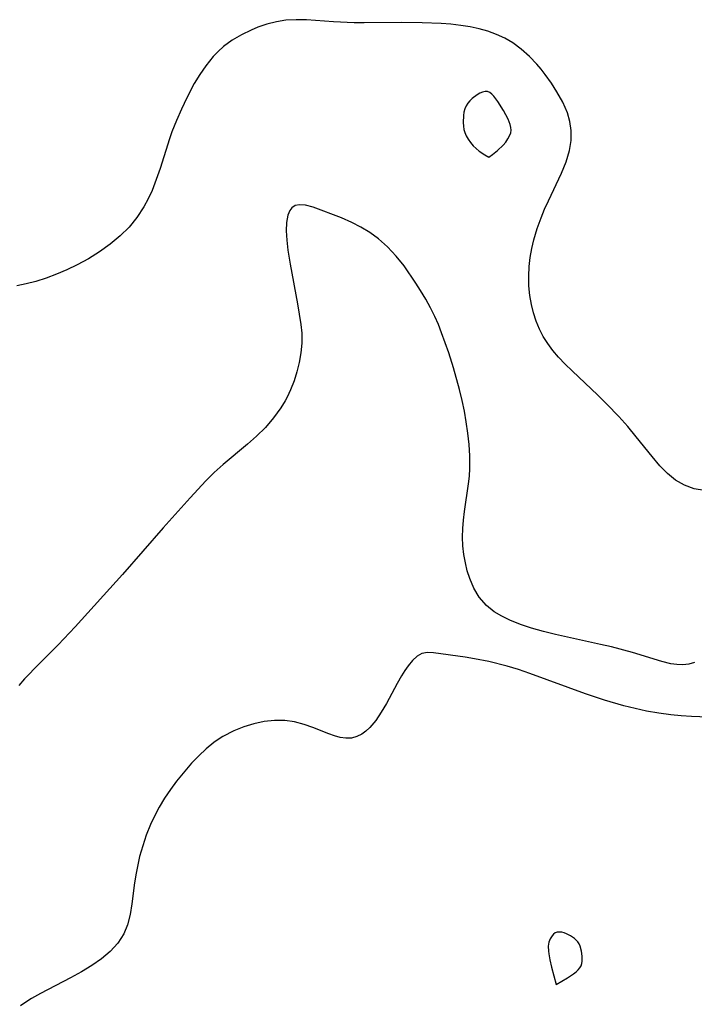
# Model space of a CAD drawing. Header units: metres. Extents: x 1073367 to 1082519, y 1569854 to 1574957.
# Tile 737 of 1056: x 1082149 to 1082249, y 1570564 to 1570710. Entities that reach past the tile are written whole.
import ezdxf

# ---------------------------------------------------------------- set-up
doc = ezdxf.new("R2010")
doc.units = ezdxf.units.M
doc.layers.add('CGG_CurvaNivelLidar_v1', color=253, linetype='Continuous', lineweight=30)

msp = doc.modelspace()

# ---------------------------------------------------------------- linework, layer by layer
at = {"layer": 'CGG_CurvaNivelLidar_v1'}
for p, q in [((1082184.278, 1570708.828, 84), (1082183.301, 1570708.4287, 84)), ((1082185.6433, 1570709.2877, 84), (1082184.278, 1570708.828, 84)), ((1082187.0372, 1570709.6387, 84), (1082185.6433, 1570709.2877, 84)), ((1082188.4548, 1570709.8654, 84), (1082187.0372, 1570709.6387, 84)), ((1082189.977, 1570709.9583, 84), (1082188.4548, 1570709.8654, 84)), ((1082191.5141, 1570709.9293, 84), (1082189.977, 1570709.9583, 84)), ((1082195.4995, 1570709.6325, 84), (1082191.5141, 1570709.9293, 84)), ((1082198.5618, 1570709.4961, 84), (1082195.4995, 1570709.6325, 84)), ((1082200.0371, 1570709.4777, 84), (1082198.5618, 1570709.4961, 84)), ((1082205.6382, 1570709.5231, 84), (1082200.0371, 1570709.4777, 84)), ((1082208.6458, 1570709.5149, 84), (1082205.6382, 1570709.5231, 84)), ((1082211.4654, 1570709.3985, 84), (1082208.6458, 1570709.5149, 84)), ((1082212.8616, 1570709.2878, 84), (1082211.4654, 1570709.3985, 84)), ((1082214.3799, 1570709.1157, 84), (1082212.8616, 1570709.2878, 84)), ((1082215.7393, 1570708.9013, 84), (1082214.3799, 1570709.1157, 84)), ((1082217.072, 1570708.6193, 84), (1082215.7393, 1570708.9013, 84)), ((1082218.3702, 1570708.2548, 84), (1082217.072, 1570708.6193, 84)), ((1082181.8675, 1570707.7283, 84), (1082180.5001, 1570706.9099, 84)), ((1082183.301, 1570708.4287, 84), (1082181.8675, 1570707.7283, 84)), ((1082219.6496, 1570707.7832, 84), (1082218.3702, 1570708.2548, 84)), ((1082220.8755, 1570707.2082, 84), (1082219.6496, 1570707.7832, 84)), ((1082222.0381, 1570706.5269, 84), (1082220.8755, 1570707.2082, 84)), ((1082179.2187, 1570705.9645, 84), (1082178.4187, 1570705.2533, 84)), ((1082180.5001, 1570706.9099, 84), (1082179.2187, 1570705.9645, 84)), ((1082223.3169, 1570705.5853, 84), (1082222.0381, 1570706.5269, 84)), ((1082177.6688, 1570704.4825, 84), (1082176.5697, 1570703.1346, 84)), ((1082178.4187, 1570705.2533, 84), (1082177.6688, 1570704.4825, 84)), ((1082224.5034, 1570704.5202, 84), (1082223.3169, 1570705.5853, 84)), ((1082225.6054, 1570703.3585, 84), (1082224.5034, 1570704.5202, 84)), ((1082176.5697, 1570703.1346, 84), (1082175.687, 1570701.8429, 84)), ((1082226.2444, 1570702.6032, 84), (1082225.6054, 1570703.3585, 84)), ((1082175.687, 1570701.8429, 84), (1082174.8744, 1570700.4847, 84)), ((1082226.8543, 1570701.825, 84), (1082226.2444, 1570702.6032, 84)), ((1082227.7623, 1570700.5596, 84), (1082226.8543, 1570701.825, 84)), ((1082174.8744, 1570700.4847, 84), (1082173.7606, 1570698.3727, 84)), ((1082228.5972, 1570699.2649, 84), (1082227.7623, 1570700.5596, 84)), ((1082216.7969, 1570698.8421, 84.5), (1082216.052, 1570698.2743, 84.5)), ((1082217.1817, 1570699.0641, 84.5), (1082216.7969, 1570698.8421, 84.5)), ((1082217.5647, 1570699.2292, 84.5), (1082217.1817, 1570699.0641, 84.5)), ((1082217.9387, 1570699.3191, 84.5), (1082217.5647, 1570699.2292, 84.5)), ((1082218.2959, 1570699.3088, 84.5), (1082217.9387, 1570699.3191, 84.5)), ((1082218.6392, 1570699.1728, 84.5), (1082218.2959, 1570699.3088, 84.5)), ((1082218.9624, 1570698.9331, 84.5), (1082218.6392, 1570699.1728, 84.5)), ((1082219.2704, 1570698.6181, 84.5), (1082218.9624, 1570698.9331, 84.5)), ((1082219.8549, 1570697.8424, 84.5), (1082219.2704, 1570698.6181, 84.5)), ((1082229.4541, 1570697.7389, 84), (1082228.5972, 1570699.2649, 84)), ((1082173.7606, 1570698.3727, 84), (1082172.9736, 1570696.7229, 84)), ((1082215.1506, 1570697.1769, 84.5), (1082214.9576, 1570696.7267, 84.5)), ((1082215.4044, 1570697.5758, 84.5), (1082215.1506, 1570697.1769, 84.5)), ((1082215.7102, 1570697.9406, 84.5), (1082215.4044, 1570697.5758, 84.5)), ((1082216.052, 1570698.2743, 84.5), (1082215.7102, 1570697.9406, 84.5)), ((1082220.6762, 1570696.5002, 84.5), (1082219.8549, 1570697.8424, 84.5)), ((1082230.1377, 1570696.1755, 84), (1082229.4541, 1570697.7389, 84)), ((1082172.9736, 1570696.7229, 84), (1082172.2403, 1570695.0416, 84)), ((1082214.7415, 1570695.7449, 84.5), (1082214.697, 1570694.7114, 84.5)), ((1082214.8251, 1570696.2461, 84.5), (1082214.7415, 1570695.7449, 84.5)), ((1082214.9576, 1570696.7267, 84.5), (1082214.8251, 1570696.2461, 84.5)), ((1082221.3483, 1570695.2179, 84.5), (1082220.6762, 1570696.5002, 84.5)), ((1082230.5164, 1570694.8737, 84), (1082230.1377, 1570696.1755, 84)), ((1082172.2403, 1570695.0416, 84), (1082171.574, 1570693.3295, 84)), ((1082214.697, 1570694.7114, 84.5), (1082214.7356, 1570694.1917, 84.5)), ((1082214.7356, 1570694.1917, 84.5), (1082214.8221, 1570693.6782, 84.5)), ((1082221.6704, 1570694.4058, 84.5), (1082221.3483, 1570695.2179, 84.5)), ((1082221.7699, 1570694.0039, 84.5), (1082221.6704, 1570694.4058, 84.5)), ((1082221.8069, 1570693.6061, 84.5), (1082221.7699, 1570694.0039, 84.5)), ((1082230.7097, 1570693.5444, 84), (1082230.5164, 1570694.8737, 84)), ((1082171.574, 1570693.3295, 84), (1082171.2223, 1570692.3202, 84)), ((1082214.8221, 1570693.6782, 84.5), (1082214.9509, 1570693.2282, 84.5)), ((1082214.9509, 1570693.2282, 84.5), (1082215.1623, 1570692.7487, 84.5)), ((1082215.1623, 1570692.7487, 84.5), (1082215.4498, 1570692.252, 84.5)), ((1082221.3301, 1570692.2999, 84.5), (1082221.587, 1570692.7611, 84.5)), ((1082221.587, 1570692.7611, 84.5), (1082221.7522, 1570693.2017, 84.5)), ((1082221.7522, 1570693.2017, 84.5), (1082221.8069, 1570693.6061, 84.5)), ((1082230.6868, 1570692.0634, 84), (1082230.7097, 1570693.5444, 84)), ((1082171.2223, 1570692.3202, 84), (1082169.8262, 1570687.9317, 84)), ((1082215.4498, 1570692.252, 84.5), (1082215.7994, 1570691.7583, 84.5)), ((1082215.7994, 1570691.7583, 84.5), (1082216.1972, 1570691.2874, 84.5)), ((1082216.1972, 1570691.2874, 84.5), (1082216.6284, 1570690.8582, 84.5)), ((1082219.7918, 1570690.5754, 84.5), (1082220.6227, 1570691.3823, 84.5)), ((1082220.6227, 1570691.3823, 84.5), (1082221.0019, 1570691.8348, 84.5)), ((1082221.0019, 1570691.8348, 84.5), (1082221.3301, 1570692.2999, 84.5)), ((1082230.4421, 1570690.5758, 84), (1082230.6868, 1570692.0634, 84)), ((1082216.6284, 1570690.8582, 84.5), (1082217.0786, 1570690.4821, 84.5)), ((1082217.0786, 1570690.4821, 84.5), (1082217.9065, 1570689.92, 84.5)), ((1082217.9065, 1570689.92, 84.5), (1082218.5, 1570689.6084, 84.5)), ((1082218.5, 1570689.6084, 84.5), (1082219.0297, 1570689.9731, 84.5)), ((1082219.0297, 1570689.9731, 84.5), (1082219.7918, 1570690.5754, 84.5)), ((1082229.9394, 1570688.8984, 84), (1082230.4421, 1570690.5758, 84)), ((1082229.268, 1570687.2281, 84), (1082229.9394, 1570688.8984, 84)), ((1082169.8262, 1570687.9317, 84), (1082169.2619, 1570686.2712, 84)), ((1082227.3234, 1570683.1221, 84), (1082229.268, 1570687.2281, 84)), ((1082169.2619, 1570686.2712, 84), (1082168.6337, 1570684.6506, 84)), ((1082168.6337, 1570684.6506, 84), (1082168.0737, 1570683.4239, 84)), ((1082168.0737, 1570683.4239, 84), (1082167.4188, 1570682.2106, 84)), ((1082189.8473, 1570682.405, 84.5), (1082189.3479, 1570682.079, 84.5)), ((1082190.4715, 1570682.5439, 84.5), (1082189.8473, 1570682.405, 84.5)), ((1082191.3392, 1570682.4812, 84.5), (1082190.4715, 1570682.5439, 84.5)), ((1082192.504, 1570682.1713, 84.5), (1082191.3392, 1570682.4812, 84.5)), ((1082226.7734, 1570681.8842, 84), (1082227.3234, 1570683.1221, 84)), ((1082167.4188, 1570682.2106, 84), (1082166.3984, 1570680.6677, 84)), ((1082188.7223, 1570680.9841, 84.5), (1082188.5249, 1570679.9054, 84.5)), ((1082189.0251, 1570681.6771, 84.5), (1082188.7223, 1570680.9841, 84.5)), ((1082189.3479, 1570682.079, 84.5), (1082189.0251, 1570681.6771, 84.5)), ((1082196.6689, 1570680.582, 84.5), (1082192.504, 1570682.1713, 84.5)), ((1082226.2625, 1570680.6239, 84), (1082226.7734, 1570681.8842, 84)), ((1082166.3984, 1570680.6677, 84), (1082165.2318, 1570679.2334, 84)), ((1082188.5249, 1570679.9054, 84.5), (1082188.4908, 1570678.6551, 84.5)), ((1082198.2057, 1570679.9307, 84.5), (1082196.6689, 1570680.582, 84.5)), ((1082199.5611, 1570679.2349, 84.5), (1082198.2057, 1570679.9307, 84.5)), ((1082225.674, 1570678.9957, 84), (1082226.2625, 1570680.6239, 84)), ((1082165.2318, 1570679.2334, 84), (1082163.9301, 1570677.9157, 84)), ((1082188.4908, 1570678.6551, 84.5), (1082188.5799, 1570677.2819, 84.5)), ((1082200.8842, 1570678.4224, 84.5), (1082199.5611, 1570679.2349, 84.5)), ((1082202.1523, 1570677.4945, 84.5), (1082200.8842, 1570678.4224, 84.5)), ((1082225.1752, 1570677.3426, 84), (1082225.674, 1570678.9957, 84)), ((1082162.449, 1570676.6836, 84), (1082160.8617, 1570675.5663, 84)), ((1082163.9301, 1570677.9157, 84), (1082162.449, 1570676.6836, 84)), ((1082188.5799, 1570677.2819, 84.5), (1082188.7601, 1570675.8254, 84.5)), ((1082203.5215, 1570676.2815, 84.5), (1082202.1523, 1570677.4945, 84.5)), ((1082224.8655, 1570676.0398, 84), (1082225.1752, 1570677.3426, 84)), ((1082160.8617, 1570675.5663, 84), (1082159.1974, 1570674.5454, 84)), ((1082188.7601, 1570675.8254, 84.5), (1082189.0927, 1570673.7212, 84.5)), ((1082204.7868, 1570674.9421, 84.5), (1082203.5215, 1570676.2815, 84.5)), ((1082224.6313, 1570674.7275, 84), (1082224.8655, 1570676.0398, 84)), ((1082157.5443, 1570673.6488, 84), (1082156.0319, 1570672.9179, 84)), ((1082159.1974, 1570674.5454, 84), (1082157.5443, 1570673.6488, 84)), ((1082189.0927, 1570673.7212, 84.5), (1082190.1755, 1570667.8444, 84.5)), ((1082205.9441, 1570673.501, 84.5), (1082204.7868, 1570674.9421, 84.5)), ((1082224.4783, 1570673.4101, 84), (1082224.6313, 1570674.7275, 84)), ((1082154.5002, 1570672.2567, 84), (1082152.9589, 1570671.6735, 84)), ((1082156.0319, 1570672.9179, 84), (1082154.5002, 1570672.2567, 84)), ((1082207.707, 1570670.9198, 84.5), (1082205.9441, 1570673.501, 84.5)), ((1082224.4114, 1570671.9597, 84), (1082224.4783, 1570673.4101, 84)), ((1082150.0044, 1570670.8211, 84), (1082148.6192, 1570670.545, 84)), ((1082151.4172, 1570671.1818, 84), (1082150.0044, 1570670.8211, 84)), ((1082152.9589, 1570671.6735, 84), (1082151.4172, 1570671.1818, 84)), ((1082208.4069, 1570669.8211, 84.5), (1082207.707, 1570670.9198, 84.5)), ((1082224.4481, 1570670.5157, 84), (1082224.4114, 1570671.9597, 84)), ((1082209.1538, 1570668.5689, 84.5), (1082208.4069, 1570669.8211, 84.5)), ((1082224.5881, 1570669.0861, 84), (1082224.4481, 1570670.5157, 84)), ((1082190.1755, 1570667.8444, 84.5), (1082190.6726, 1570664.7805, 84.5)), ((1082209.8582, 1570667.2847, 84.5), (1082209.1538, 1570668.5689, 84.5)), ((1082224.8116, 1570667.7776, 84), (1082224.5881, 1570669.0861, 84)), ((1082225.1131, 1570666.5217, 84), (1082224.8116, 1570667.7776, 84)), ((1082210.5101, 1570665.9674, 84.5), (1082209.8582, 1570667.2847, 84.5)), ((1082225.5028, 1570665.2972, 84), (1082225.1131, 1570666.5217, 84)), ((1082211.033, 1570664.7829, 84.5), (1082210.5101, 1570665.9674, 84.5)), ((1082225.9934, 1570664.1136, 84), (1082225.5028, 1570665.2972, 84)), ((1082190.6726, 1570664.7805, 84.5), (1082190.7893, 1570663.5108, 84.5)), ((1082190.7893, 1570663.5108, 84.5), (1082190.7919, 1570662.0478, 84.5)), ((1082211.518, 1570663.5773, 84.5), (1082211.033, 1570664.7829, 84.5)), ((1082212.5849, 1570660.5947, 84.5), (1082211.518, 1570663.5773, 84.5)), ((1082226.5612, 1570663.0374, 84), (1082225.9934, 1570664.1136, 84)), ((1082190.7919, 1570662.0478, 84.5), (1082190.6609, 1570660.5858, 84.5)), ((1082227.2198, 1570662.0046, 84), (1082226.5612, 1570663.0374, 84)), ((1082227.9948, 1570660.9653, 84), (1082227.2198, 1570662.0046, 84)), ((1082190.6609, 1570660.5858, 84.5), (1082190.4223, 1570659.1838, 84.5)), ((1082213.2893, 1570658.3597, 84.5), (1082212.5849, 1570660.5947, 84.5)), ((1082228.8417, 1570659.9663, 84), (1082227.9948, 1570660.9653, 84)), ((1082190.4223, 1570659.1838, 84.5), (1082190.0845, 1570657.797, 84.5)), ((1082229.8189, 1570658.9284, 84), (1082228.8417, 1570659.9663, 84)), ((1082190.0845, 1570657.797, 84.5), (1082189.6541, 1570656.4327, 84.5)), ((1082214.1742, 1570655.1438, 84.5), (1082213.2893, 1570658.3597, 84.5)), ((1082230.8434, 1570657.9166, 84), (1082229.8189, 1570658.9284, 84)), ((1082234.6414, 1570654.3231, 84), (1082230.8434, 1570657.9166, 84)), ((1082189.6541, 1570656.4327, 84.5), (1082189.1323, 1570655.0993, 84.5)), ((1082189.1323, 1570655.0993, 84.5), (1082188.6342, 1570654.0373, 84.5)), ((1082214.5572, 1570653.5244, 84.5), (1082214.1742, 1570655.1438, 84.5)), ((1082188.342, 1570653.4865, 84.5), (1082187.7179, 1570652.4484, 84.5)), ((1082188.6342, 1570654.0373, 84.5), (1082188.342, 1570653.4865, 84.5)), ((1082214.8823, 1570651.9549, 84.5), (1082214.5572, 1570653.5244, 84.5)), ((1082235.9952, 1570653.0019, 84), (1082234.6414, 1570654.3231, 84)), ((1082187.7179, 1570652.4484, 84.5), (1082186.632, 1570650.951, 84.5)), ((1082215.1637, 1570650.3823, 84.5), (1082214.8823, 1570651.9549, 84.5)), ((1082237.7736, 1570651.147, 84), (1082235.9952, 1570653.0019, 84)), ((1082186.632, 1570650.951, 84.5), (1082185.4096, 1570649.5454, 84.5)), ((1082215.414, 1570648.6968, 84.5), (1082215.1637, 1570650.3823, 84.5)), ((1082239.0694, 1570649.6686, 84), (1082237.7736, 1570651.147, 84)), ((1082185.4096, 1570649.5454, 84.5), (1082184.0763, 1570648.2269, 84.5)), ((1082240.3142, 1570648.1675, 84), (1082239.0694, 1570649.6686, 84)), ((1082184.0763, 1570648.2269, 84.5), (1082182.7762, 1570647.0886, 84.5)), ((1082215.5998, 1570647.0123, 84.5), (1082215.414, 1570648.6968, 84.5)), ((1082242.68, 1570645.2214, 84), (1082240.3142, 1570648.1675, 84)), ((1082182.7762, 1570647.0886, 84.5), (1082179.1492, 1570644.071, 84.5)), ((1082215.7037, 1570645.3303, 84.5), (1082215.5998, 1570647.0123, 84.5)), ((1082215.6974, 1570643.4764, 84.5), (1082215.7037, 1570645.3303, 84.5)), ((1082243.8456, 1570643.8504, 84), (1082242.68, 1570645.2214, 84)), ((1082179.1492, 1570644.071, 84.5), (1082177.8173, 1570642.8555, 84.5)), ((1082215.6208, 1570642.3332, 84.5), (1082215.6974, 1570643.4764, 84.5)), ((1082244.9508, 1570642.7089, 84), (1082243.8456, 1570643.8504, 84)), ((1082176.6013, 1570641.6442, 84.5), (1082174.2597, 1570639.114, 84.5)), ((1082177.8173, 1570642.8555, 84.5), (1082176.6013, 1570641.6442, 84.5)), ((1082215.4987, 1570641.1936, 84.5), (1082215.6208, 1570642.3332, 84.5)), ((1082246.1336, 1570641.7359, 84), (1082244.9508, 1570642.7089, 84)), ((1082247.4766, 1570640.9667, 84), (1082246.1336, 1570641.7359, 84)), ((1082214.9121, 1570637.1065, 84.5), (1082215.4987, 1570641.1936, 84.5)), ((1082248.9253, 1570640.4621, 84), (1082247.4766, 1570640.9667, 84)), ((1082250.4264, 1570640.2242, 84), (1082248.9253, 1570640.4621, 84)), ((1082174.2597, 1570639.114, 84.5), (1082170.259, 1570634.6596, 84.5)), ((1082214.7597, 1570635.8239, 84.5), (1082214.9121, 1570637.1065, 84.5)), ((1082214.6571, 1570634.5456, 84.5), (1082214.7597, 1570635.8239, 84.5)), ((1082170.259, 1570634.6596, 84.5), (1082164.2586, 1570627.7491, 84.5)), ((1082214.623, 1570633.2747, 84.5), (1082214.6571, 1570634.5456, 84.5)), ((1082214.6752, 1570631.9888, 84.5), (1082214.623, 1570633.2747, 84.5)), ((1082214.8126, 1570630.72, 84.5), (1082214.6752, 1570631.9888, 84.5)), ((1082215.0304, 1570629.4752, 84.5), (1082214.8126, 1570630.72, 84.5)), ((1082215.3152, 1570628.3054, 84.5), (1082215.0304, 1570629.4752, 84.5)), ((1082164.2586, 1570627.7491, 84.5), (1082157.2394, 1570619.9976, 84.5)), ((1082215.6765, 1570627.1743, 84.5), (1082215.3152, 1570628.3054, 84.5)), ((1082216.293, 1570625.7364, 84.5), (1082215.6765, 1570627.1743, 84.5)), ((1082217.0821, 1570624.4197, 84.5), (1082216.293, 1570625.7364, 84.5)), ((1082218.1655, 1570623.1687, 84.5), (1082217.0821, 1570624.4197, 84.5)), ((1082219.3138, 1570622.2426, 84.5), (1082218.1655, 1570623.1687, 84.5)), ((1082220.4118, 1570621.5706, 84.5), (1082219.3138, 1570622.2426, 84.5)), ((1082221.5948, 1570620.9863, 84.5), (1082220.4118, 1570621.5706, 84.5)), ((1082157.2394, 1570619.9976, 84.5), (1082154.7074, 1570617.3205, 84.5)), ((1082223.1716, 1570620.3505, 84.5), (1082221.5948, 1570620.9863, 84.5)), ((1082224.8251, 1570619.7988, 84.5), (1082223.1716, 1570620.3505, 84.5)), ((1082226.5911, 1570619.297, 84.5), (1082224.8251, 1570619.7988, 84.5)), ((1082228.3972, 1570618.8484, 84.5), (1082226.5911, 1570619.297, 84.5)), ((1082235.0496, 1570617.3998, 84.5), (1082228.3972, 1570618.8484, 84.5)), ((1082154.7074, 1570617.3205, 84.5), (1082151.9065, 1570614.5264, 84.5)), ((1082236.6568, 1570617.0221, 84.5), (1082235.0496, 1570617.3998, 84.5)), ((1082239.794, 1570616.1811, 84.5), (1082236.6568, 1570617.0221, 84.5)), ((1082207.8948, 1570615.6473, 85), (1082207.2166, 1570615.033, 85)), ((1082208.6024, 1570616.0419, 85), (1082207.8948, 1570615.6473, 85)), ((1082209.4115, 1570616.1908, 85), (1082208.6024, 1570616.0419, 85)), ((1082210.2921, 1570616.1381, 85), (1082209.4115, 1570616.1908, 85)), ((1082215.0041, 1570615.5098, 85), (1082210.2921, 1570616.1381, 85)), ((1082216.4045, 1570615.2827, 85), (1082215.0041, 1570615.5098, 85)), ((1082218.481, 1570614.8454, 85), (1082216.4045, 1570615.2827, 85)), ((1082244.1036, 1570614.8463, 84.5), (1082239.794, 1570616.1811, 84.5)), ((1082151.9065, 1570614.5264, 84.5), (1082149.7484, 1570612.2709, 84.5)), ((1082206.5633, 1570614.2464, 85), (1082206.066, 1570613.5342, 85)), ((1082207.2166, 1570615.033, 85), (1082206.5633, 1570614.2464, 85)), ((1082221.2006, 1570614.1521, 85), (1082218.481, 1570614.8454, 85)), ((1082222.893, 1570613.6577, 85), (1082221.2006, 1570614.1521, 85)), ((1082245.4413, 1570614.5332, 84.5), (1082244.1036, 1570614.8463, 84.5)), ((1082246.347, 1570614.4104, 84.5), (1082245.4413, 1570614.5332, 84.5)), ((1082247.2319, 1570614.3875, 84.5), (1082246.347, 1570614.4104, 84.5)), ((1082248.1059, 1570614.4872, 84.5), (1082247.2319, 1570614.3875, 84.5)), ((1082248.9432, 1570614.724, 84.5), (1082248.1059, 1570614.4872, 84.5)), ((1082205.5822, 1570612.7567, 85), (1082204.9304, 1570611.5972, 85)), ((1082206.066, 1570613.5342, 85), (1082205.5822, 1570612.7567, 85)), ((1082224.5843, 1570613.106, 85), (1082222.893, 1570613.6577, 85)), ((1082232.8309, 1570610.0918, 85), (1082224.5843, 1570613.106, 85)), ((1082149.7484, 1570612.2709, 84.5), (1082148.8987, 1570611.3039, 84.5)), ((1082204.9304, 1570611.5972, 85), (1082203.3461, 1570608.6274, 85)), ((1082235.6483, 1570609.1458, 85), (1082232.8309, 1570610.0918, 85)), ((1082203.3461, 1570608.6274, 85), (1082202.5787, 1570607.3378, 85)), ((1082238.5102, 1570608.3128, 85), (1082235.6483, 1570609.1458, 85)), ((1082240.1754, 1570607.8863, 85), (1082238.5102, 1570608.3128, 85)), ((1082202.5787, 1570607.3378, 85), (1082201.7547, 1570606.1446, 85)), ((1082241.8481, 1570607.5193, 85), (1082240.1754, 1570607.8863, 85)), ((1082243.6628, 1570607.2081, 85), (1082241.8481, 1570607.5193, 85)), ((1082245.4826, 1570606.9692, 85), (1082243.6628, 1570607.2081, 85)), ((1082247.0138, 1570606.8121, 85), (1082245.4826, 1570606.9692, 85)), ((1082248.5409, 1570606.7019, 85), (1082247.0138, 1570606.8121, 85)), ((1082255.6431, 1570606.4665, 85), (1082248.5409, 1570606.7019, 85)), ((1082182.2117, 1570605.1896, 85), (1082180.7352, 1570604.607, 85)), ((1082183.7206, 1570605.637, 85), (1082182.2117, 1570605.1896, 85)), ((1082185.2405, 1570605.9546, 85), (1082183.7206, 1570605.637, 85)), ((1082186.7642, 1570606.1342, 85), (1082185.2405, 1570605.9546, 85)), ((1082188.2689, 1570606.1343, 85), (1082186.7642, 1570606.1342, 85)), ((1082189.7397, 1570605.9229, 85), (1082188.2689, 1570606.1343, 85)), ((1082191.1694, 1570605.5419, 85), (1082189.7397, 1570605.9229, 85)), ((1082192.4262, 1570605.0965, 85), (1082191.1694, 1570605.5419, 85)), ((1082194.8035, 1570604.1449, 85), (1082192.4262, 1570605.0965, 85)), ((1082200.8653, 1570605.0997, 85), (1082200.2916, 1570604.5652, 85)), ((1082201.7547, 1570606.1446, 85), (1082200.8653, 1570605.0997, 85)), ((1082179.1058, 1570603.7533, 85), (1082178.4374, 1570603.3234, 85)), ((1082180.7352, 1570604.607, 85), (1082179.1058, 1570603.7533, 85)), ((1082195.6526, 1570603.8384, 85), (1082194.8035, 1570604.1449, 85)), ((1082196.4787, 1570603.6073, 85), (1082195.6526, 1570603.8384, 85)), ((1082197.328, 1570603.4828, 85), (1082196.4787, 1570603.6073, 85)), ((1082198.9386, 1570603.734, 85), (1082198.1514, 1570603.5163, 85)), ((1082199.6882, 1570604.1209, 85), (1082198.9386, 1570603.734, 85)), ((1082200.2916, 1570604.5652, 85), (1082199.6882, 1570604.1209, 85)), ((1082177.7689, 1570602.8425, 85), (1082176.6259, 1570601.9022, 85)), ((1082178.4374, 1570603.3234, 85), (1082177.7689, 1570602.8425, 85)), ((1082198.1514, 1570603.5163, 85), (1082197.328, 1570603.4828, 85)), ((1082175.5359, 1570600.875, 85), (1082174.4908, 1570599.7803, 85)), ((1082176.6259, 1570601.9022, 85), (1082175.5359, 1570600.875, 85)), ((1082174.4908, 1570599.7803, 85), (1082173.485, 1570598.6331, 85)), ((1082173.485, 1570598.6331, 85), (1082172.2597, 1570597.1131, 85)), ((1082172.2597, 1570597.1131, 85), (1082171.3471, 1570595.8776, 85)), ((1082171.3471, 1570595.8776, 85), (1082170.4872, 1570594.6051, 85)), ((1082170.4872, 1570594.6051, 85), (1082169.6924, 1570593.2929, 85)), ((1082169.1226, 1570592.2328, 85), (1082168.4073, 1570590.7098, 85)), ((1082169.6924, 1570593.2929, 85), (1082169.1226, 1570592.2328, 85)), ((1082168.4073, 1570590.7098, 85), (1082167.7814, 1570589.1501, 85)), ((1082167.7814, 1570589.1501, 85), (1082167.2422, 1570587.5626, 85)), ((1082167.2422, 1570587.5626, 85), (1082166.7922, 1570585.9547, 85)), ((1082166.5151, 1570584.7375, 85), (1082166.2834, 1570583.5179, 85)), ((1082166.7922, 1570585.9547, 85), (1082166.5151, 1570584.7375, 85)), ((1082166.2834, 1570583.5179, 85), (1082166.0526, 1570582.0543, 85)), ((1082166.0526, 1570582.0543, 85), (1082165.6502, 1570578.9599, 85)), ((1082165.6502, 1570578.9599, 85), (1082165.3912, 1570577.368, 85)), ((1082165.3912, 1570577.368, 85), (1082164.9998, 1570575.8516, 85)), ((1082164.9998, 1570575.8516, 85), (1082164.437, 1570574.5145, 85)), ((1082164.437, 1570574.5145, 85), (1082163.5474, 1570573.1425, 85)), ((1082228.0925, 1570574.4589, 85.5), (1082227.8635, 1570574.2196, 85.5)), ((1082228.3518, 1570574.6418, 85.5), (1082228.0925, 1570574.4589, 85.5)), ((1082228.6384, 1570574.7536, 85.5), (1082228.3518, 1570574.6418, 85.5)), ((1082228.9634, 1570574.7818, 85.5), (1082228.6384, 1570574.7536, 85.5)), ((1082229.3079, 1570574.7373, 85.5), (1082228.9634, 1570574.7818, 85.5)), ((1082229.6642, 1570574.6401, 85.5), (1082229.3079, 1570574.7373, 85.5)), ((1082229.9845, 1570574.5212, 85.5), (1082229.6642, 1570574.6401, 85.5)), ((1082230.6177, 1570574.2136, 85.5), (1082229.9845, 1570574.5212, 85.5)), ((1082163.5474, 1570573.1425, 85), (1082162.4287, 1570571.9033, 85)), ((1082227.4051, 1570573.2638, 85.5), (1082227.315, 1570572.6661, 85.5)), ((1082227.4886, 1570573.5439, 85.5), (1082227.4051, 1570573.2638, 85.5)), ((1082227.5916, 1570573.7878, 85.5), (1082227.4886, 1570573.5439, 85.5)), ((1082227.8635, 1570574.2196, 85.5), (1082227.5916, 1570573.7878, 85.5)), ((1082231.2045, 1570573.8245, 85.5), (1082230.6177, 1570574.2136, 85.5)), ((1082231.4632, 1570573.5963, 85.5), (1082231.2045, 1570573.8245, 85.5)), ((1082231.6862, 1570573.34, 85.5), (1082231.4632, 1570573.5963, 85.5)), ((1082231.8756, 1570573.0322, 85.5), (1082231.6862, 1570573.34, 85.5)), ((1082232.0227, 1570572.6955, 85.5), (1082231.8756, 1570573.0322, 85.5)), ((1082162.4287, 1570571.9033, 85), (1082161.1266, 1570570.7867, 85)), ((1082227.315, 1570572.6661, 85.5), (1082227.3233, 1570571.9499, 85.5)), ((1082227.3233, 1570571.9499, 85.5), (1082227.37, 1570571.5395, 85.5)), ((1082227.37, 1570571.5395, 85.5), (1082227.5367, 1570570.6471, 85.5)), ((1082232.2223, 1570571.9684, 85.5), (1082232.0227, 1570572.6955, 85.5)), ((1082232.3228, 1570571.2111, 85.5), (1082232.2223, 1570571.9684, 85.5)), ((1082161.1266, 1570570.7867, 85), (1082159.7106, 1570569.8038, 85)), ((1082227.5367, 1570570.6471, 85.5), (1082227.7979, 1570569.5739, 85.5)), ((1082232.1577, 1570569.7771, 85.5), (1082232.264, 1570570.1103, 85.5)), ((1082232.264, 1570570.1103, 85.5), (1082232.3192, 1570570.4651, 85.5)), ((1082232.3192, 1570570.4651, 85.5), (1082232.3228, 1570571.2111, 85.5)), ((1082158.1951, 1570568.8981, 85), (1082156.5498, 1570568.0027, 85)), ((1082159.7106, 1570569.8038, 85), (1082158.1951, 1570568.8981, 85)), ((1082227.7979, 1570569.5739, 85.5), (1082228.5, 1570566.9851, 85.5)), ((1082230.1784, 1570567.9866, 85.5), (1082231.0438, 1570568.5769, 85.5)), ((1082231.0438, 1570568.5769, 85.5), (1082231.4305, 1570568.8829, 85.5)), ((1082231.4305, 1570568.8829, 85.5), (1082231.7548, 1570569.1856, 85.5)), ((1082231.7548, 1570569.1856, 85.5), (1082231.9929, 1570569.4772, 85.5)), ((1082231.9929, 1570569.4772, 85.5), (1082232.1577, 1570569.7771, 85.5)), ((1082156.5498, 1570568.0027, 85), (1082152.1103, 1570565.6804, 85)), ((1082228.5, 1570566.9851, 85.5), (1082230.1784, 1570567.9866, 85.5)), ((1082152.1103, 1570565.6804, 85), (1082150.7742, 1570564.9076, 85)), ((1082149.9508, 1570564.3845, 85), (1082149.1571, 1570563.8309, 85)), ((1082150.7742, 1570564.9076, 85), (1082149.9508, 1570564.3845, 85))]:
    msp.add_line(p, q, dxfattribs=at)

doc.saveas('drawing.dxf')
